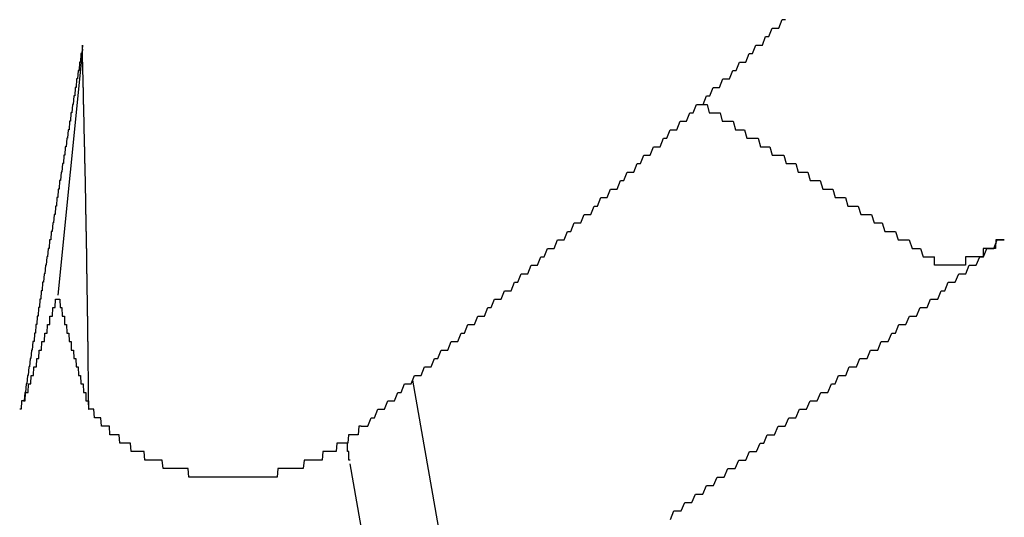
# Model space of a CAD drawing. Extents: x 1107 to 4046, y 937 to 3355.
# Tile 602 of 656: x 2190.579 to 2191.741, y 2702.476 to 2703.063. Entities that reach past the tile are written whole.
import ezdxf

# ---------------------------------------------------------------- set-up
doc = ezdxf.new("R2010")
doc.units = 0
doc.layers.add('KF_VIDA_L___C_REAR', color=7, linetype='CONTINUOUS')

# ---------------------------------------------------------------- blocks, each defined once
blk = doc.blocks.new('KF_VIDA_L___C_REAR')
at = {"layer": 'KF_VIDA_L___C_REAR'}
for p, q in [((3.673909, 1013.81502), (3.644899, 1013.524807)), ((4.144258, 1012.968731), (4.063614, 1013.424291)), ((4.115197, 1012.616454), (3.989689, 1013.325455))]:
    blk.add_line(p, q, dxfattribs=at)
for points in [[(4.00278, 1013.37, 0), (4.00671, 1013.37, 0), (4.01065, 1013.37, 0), (4.01459, 1013.38, 0), (4.01852, 1013.38, 0), (4.02246, 1013.39, 0), (4.0264, 1013.39, 0), (4.03033, 1013.39, 0), (4.03427, 1013.4, 0), (4.0382, 1013.4, 0), (4.04214, 1013.4, 0), (4.04607, 1013.41, 0), (4.05001, 1013.41, 0), (4.05394, 1013.42, 0), (4.05787, 1013.42, 0), (4.06181, 1013.42, 0), (4.06574, 1013.43, 0), (4.06967, 1013.43, 0), (4.07361, 1013.43, 0), (4.07754, 1013.44, 0), (4.08147, 1013.44, 0), (4.0854, 1013.44, 0), (4.08933, 1013.45, 0), (4.09326, 1013.45, 0), (4.0972, 1013.46, 0), (4.10113, 1013.46, 0), (4.10506, 1013.46, 0), (4.10899, 1013.47, 0), (4.11291, 1013.47, 0), (4.11684, 1013.47, 0), (4.12077, 1013.48, 0), (4.1247, 1013.48, 0), (4.12863, 1013.49, 0), (4.13255, 1013.49, 0), (4.13648, 1013.49, 0), (4.14041, 1013.5, 0), (4.14433, 1013.5, 0), (4.14826, 1013.5, 0), (4.15219, 1013.51, 0), (4.15611, 1013.51, 0), (4.16004, 1013.52, 0), (4.16396, 1013.52, 0), (4.16788, 1013.52, 0), (4.17181, 1013.53, 0), (4.17573, 1013.53, 0), (4.17965, 1013.53, 0), (4.18357, 1013.54, 0), (4.1875, 1013.54, 0), (4.19142, 1013.55, 0), (4.19534, 1013.55, 0), (4.19926, 1013.55, 0), (4.20318, 1013.56, 0), (4.2071, 1013.56, 0), (4.21101, 1013.56, 0), (4.21493, 1013.57, 0), (4.21885, 1013.57, 0), (4.22277, 1013.58, 0), (4.22668, 1013.58, 0), (4.2306, 1013.58, 0), (4.23452, 1013.59, 0), (4.23843, 1013.59, 0), (4.24235, 1013.59, 0), (4.24626, 1013.6, 0), (4.25017, 1013.6, 0), (4.25409, 1013.61, 0), (4.258, 1013.61, 0), (4.26191, 1013.61, 0), (4.26582, 1013.62, 0), (4.26973, 1013.62, 0), (4.27364, 1013.62, 0), (4.27755, 1013.63, 0), (4.28146, 1013.63, 0), (4.28537, 1013.64, 0), (4.28928, 1013.64, 0), (4.29319, 1013.64, 0), (4.29709, 1013.65, 0), (4.301, 1013.65, 0), (4.30491, 1013.65, 0), (4.30881, 1013.66, 0), (4.31272, 1013.66, 0), (4.31662, 1013.67, 0), (4.32052, 1013.67, 0), (4.32443, 1013.67, 0), (4.32833, 1013.68, 0), (4.33223, 1013.68, 0), (4.33613, 1013.69, 0), (4.34003, 1013.69, 0), (4.34393, 1013.69, 0), (4.34783, 1013.7, 0), (4.35173, 1013.7, 0), (4.35563, 1013.7, 0), (4.35952, 1013.71, 0), (4.36342, 1013.71, 0), (4.36731, 1013.72, 0), (4.37121, 1013.72, 0), (4.3751, 1013.72, 0), (4.379, 1013.73, 0), (4.38289, 1013.73, 0), (4.38678, 1013.73, 0), (4.39067, 1013.74, 0), (4.39457, 1013.74, 0), (4.39846, 1013.75, 0), (4.40234, 1013.75, 0), (4.40623, 1013.75, 0), (4.41012, 1013.76, 0), (4.41401, 1013.76, 0), (4.41789, 1013.77, 0), (4.42178, 1013.77, 0), (4.42567, 1013.77, 0), (4.42955, 1013.78, 0), (4.43343, 1013.78, 0), (4.43732, 1013.78, 0), (4.4412, 1013.79, 0), (4.44508, 1013.79, 0), (4.44896, 1013.8, 0), (4.45284, 1013.8, 0), (4.45672, 1013.8, 0), (4.4606, 1013.81, 0), (4.46447, 1013.81, 0), (4.46835, 1013.82, 0), (4.47223, 1013.82, 0), (4.4761, 1013.82, 0), (4.47998, 1013.83, 0), (4.48385, 1013.83, 0), (4.48772, 1013.84, 0), (4.49159, 1013.84, 0), (4.49546, 1013.84, 0), (4.49933, 1013.85, 0), (4.5032, 1013.85, 0)], [(3.67391, 1013.82, 0), (3.67334, 1013.81, 0), (3.67278, 1013.81, 0), (3.67221, 1013.81, 0), (3.67165, 1013.8, 0), (3.67108, 1013.8, 0), (3.67052, 1013.8, 0), (3.66995, 1013.79, 0), (3.66939, 1013.79, 0), (3.66882, 1013.79, 0), (3.66826, 1013.78, 0), (3.6677, 1013.78, 0), (3.66714, 1013.78, 0), (3.66657, 1013.77, 0), (3.66601, 1013.77, 0), (3.66545, 1013.77, 0), (3.66489, 1013.76, 0), (3.66433, 1013.76, 0), (3.66377, 1013.76, 0), (3.66321, 1013.75, 0), (3.66265, 1013.75, 0), (3.66209, 1013.75, 0), (3.66153, 1013.74, 0), (3.66097, 1013.74, 0), (3.66041, 1013.74, 0), (3.65985, 1013.73, 0), (3.6593, 1013.73, 0), (3.65874, 1013.73, 0), (3.65818, 1013.72, 0), (3.65763, 1013.72, 0), (3.65707, 1013.72, 0), (3.65652, 1013.71, 0), (3.65596, 1013.71, 0), (3.6554, 1013.71, 0), (3.65485, 1013.7, 0), (3.6543, 1013.7, 0), (3.65374, 1013.7, 0), (3.65319, 1013.69, 0), (3.65264, 1013.69, 0), (3.65208, 1013.69, 0), (3.65153, 1013.68, 0), (3.65098, 1013.68, 0), (3.65043, 1013.68, 0), (3.64988, 1013.67, 0), (3.64932, 1013.67, 0), (3.64877, 1013.67, 0), (3.64822, 1013.66, 0), (3.64767, 1013.66, 0), (3.64712, 1013.66, 0), (3.64658, 1013.65, 0), (3.64603, 1013.65, 0), (3.64548, 1013.65, 0), (3.64493, 1013.64, 0), (3.64438, 1013.64, 0), (3.64384, 1013.64, 0), (3.64329, 1013.63, 0), (3.64274, 1013.63, 0), (3.6422, 1013.63, 0), (3.64165, 1013.62, 0), (3.6411, 1013.62, 0), (3.64056, 1013.62, 0), (3.64001, 1013.61, 0), (3.63947, 1013.61, 0), (3.63893, 1013.61, 0), (3.63838, 1013.6, 0), (3.63784, 1013.6, 0), (3.6373, 1013.6, 0), (3.63675, 1013.59, 0), (3.63621, 1013.59, 0), (3.63567, 1013.59, 0), (3.63513, 1013.59, 0), (3.63459, 1013.58, 0), (3.63405, 1013.58, 0), (3.63351, 1013.58, 0), (3.63297, 1013.57, 0), (3.63243, 1013.57, 0), (3.63189, 1013.57, 0), (3.63135, 1013.56, 0), (3.63081, 1013.56, 0), (3.63027, 1013.56, 0), (3.62974, 1013.55, 0), (3.6292, 1013.55, 0), (3.62866, 1013.55, 0), (3.62813, 1013.54, 0), (3.62759, 1013.54, 0), (3.62705, 1013.54, 0), (3.62652, 1013.53, 0), (3.62598, 1013.53, 0), (3.62545, 1013.53, 0), (3.62492, 1013.52, 0), (3.62438, 1013.52, 0), (3.62385, 1013.52, 0), (3.62332, 1013.51, 0), (3.62278, 1013.51, 0), (3.62225, 1013.51, 0), (3.62172, 1013.5, 0), (3.62119, 1013.5, 0), (3.62066, 1013.5, 0), (3.62013, 1013.49, 0), (3.61959, 1013.49, 0), (3.61906, 1013.49, 0), (3.61854, 1013.48, 0), (3.61801, 1013.48, 0), (3.61748, 1013.48, 0), (3.61695, 1013.47, 0), (3.61642, 1013.47, 0), (3.61589, 1013.47, 0), (3.61537, 1013.47, 0), (3.61484, 1013.46, 0), (3.61431, 1013.46, 0), (3.61379, 1013.46, 0), (3.61326, 1013.45, 0), (3.61274, 1013.45, 0), (3.61221, 1013.45, 0), (3.61169, 1013.44, 0), (3.61116, 1013.44, 0), (3.61064, 1013.44, 0), (3.61011, 1013.43, 0), (3.60959, 1013.43, 0), (3.60907, 1013.43, 0), (3.60855, 1013.42, 0), (3.60802, 1013.42, 0), (3.6075, 1013.42, 0), (3.60698, 1013.41, 0), (3.60646, 1013.41, 0), (3.60594, 1013.41, 0), (3.60542, 1013.4, 0), (3.6049, 1013.4, 0), (3.60438, 1013.4, 0)], [(3.68139, 1013.39, 0), (3.68136, 1013.4, 0), (3.68133, 1013.4, 0), (3.68129, 1013.4, 0), (3.68126, 1013.41, 0), (3.68123, 1013.41, 0), (3.6812, 1013.41, 0), (3.68116, 1013.42, 0), (3.68113, 1013.42, 0), (3.6811, 1013.42, 0), (3.68106, 1013.43, 0), (3.68103, 1013.43, 0), (3.68099, 1013.43, 0), (3.68095, 1013.44, 0), (3.68092, 1013.44, 0), (3.68088, 1013.44, 0), (3.68084, 1013.44, 0), (3.68081, 1013.45, 0), (3.68077, 1013.45, 0), (3.68073, 1013.45, 0), (3.68069, 1013.46, 0), (3.68065, 1013.46, 0), (3.68061, 1013.46, 0), (3.68057, 1013.47, 0), (3.68053, 1013.47, 0), (3.68049, 1013.47, 0), (3.68045, 1013.48, 0), (3.6804, 1013.48, 0), (3.68036, 1013.48, 0), (3.68032, 1013.49, 0), (3.68028, 1013.49, 0), (3.68023, 1013.49, 0), (3.68019, 1013.5, 0), (3.68014, 1013.5, 0), (3.6801, 1013.5, 0), (3.68005, 1013.51, 0), (3.68001, 1013.51, 0), (3.67996, 1013.51, 0), (3.67991, 1013.52, 0), (3.67986, 1013.52, 0), (3.67982, 1013.52, 0), (3.67977, 1013.53, 0), (3.67972, 1013.53, 0), (3.67967, 1013.53, 0), (3.67962, 1013.54, 0), (3.67957, 1013.54, 0), (3.67952, 1013.54, 0), (3.67947, 1013.55, 0), (3.67942, 1013.55, 0), (3.67937, 1013.55, 0), (3.67932, 1013.56, 0), (3.67926, 1013.56, 0), (3.67921, 1013.56, 0), (3.67916, 1013.57, 0), (3.6791, 1013.57, 0), (3.67905, 1013.57, 0), (3.67899, 1013.58, 0), (3.67894, 1013.58, 0), (3.67888, 1013.58, 0), (3.67883, 1013.59, 0), (3.67877, 1013.59, 0), (3.67871, 1013.59, 0), (3.67866, 1013.6, 0), (3.6786, 1013.6, 0), (3.67854, 1013.6, 0), (3.67848, 1013.61, 0), (3.67842, 1013.61, 0), (3.67836, 1013.61, 0), (3.6783, 1013.62, 0), (3.67824, 1013.62, 0), (3.67818, 1013.62, 0), (3.67812, 1013.63, 0), (3.67806, 1013.63, 0), (3.678, 1013.63, 0), (3.67793, 1013.64, 0), (3.67787, 1013.64, 0), (3.67781, 1013.64, 0), (3.67774, 1013.65, 0), (3.67768, 1013.65, 0), (3.67761, 1013.65, 0), (3.67755, 1013.66, 0), (3.67748, 1013.66, 0), (3.67742, 1013.66, 0), (3.67735, 1013.67, 0), (3.67728, 1013.67, 0), (3.67722, 1013.67, 0), (3.67715, 1013.68, 0), (3.67708, 1013.68, 0), (3.67701, 1013.68, 0), (3.67694, 1013.68, 0), (3.67687, 1013.69, 0), (3.6768, 1013.69, 0), (3.67673, 1013.69, 0), (3.67666, 1013.7, 0), (3.67659, 1013.7, 0), (3.67652, 1013.7, 0), (3.67645, 1013.71, 0), (3.67637, 1013.71, 0), (3.6763, 1013.71, 0), (3.67623, 1013.72, 0), (3.67615, 1013.72, 0), (3.67608, 1013.72, 0), (3.676, 1013.73, 0), (3.67593, 1013.73, 0), (3.67585, 1013.73, 0), (3.67578, 1013.74, 0), (3.6757, 1013.74, 0), (3.67562, 1013.74, 0), (3.67555, 1013.75, 0), (3.67547, 1013.75, 0), (3.67539, 1013.75, 0), (3.67531, 1013.76, 0), (3.67523, 1013.76, 0), (3.67515, 1013.76, 0), (3.67507, 1013.77, 0), (3.67499, 1013.77, 0), (3.67491, 1013.77, 0), (3.67483, 1013.78, 0), (3.67475, 1013.78, 0), (3.67467, 1013.78, 0), (3.67458, 1013.79, 0), (3.6745, 1013.79, 0), (3.67442, 1013.79, 0), (3.67433, 1013.8, 0), (3.67425, 1013.8, 0), (3.67417, 1013.8, 0), (3.67408, 1013.81, 0), (3.67399, 1013.81, 0), (3.67391, 1013.82, 0)], [(4.40324, 1013.75, 0), (4.40576, 1013.75, 0), (4.40828, 1013.75, 0), (4.41081, 1013.75, 0), (4.41335, 1013.74, 0), (4.41589, 1013.74, 0), (4.41844, 1013.74, 0), (4.421, 1013.74, 0), (4.42357, 1013.74, 0), (4.42615, 1013.74, 0), (4.42873, 1013.73, 0), (4.43132, 1013.73, 0), (4.43391, 1013.73, 0), (4.43652, 1013.73, 0), (4.43913, 1013.73, 0), (4.44175, 1013.73, 0), (4.44438, 1013.72, 0), (4.44701, 1013.72, 0), (4.44965, 1013.72, 0), (4.4523, 1013.72, 0), (4.45496, 1013.72, 0), (4.45763, 1013.71, 0), (4.4603, 1013.71, 0), (4.46298, 1013.71, 0), (4.46567, 1013.71, 0), (4.46837, 1013.71, 0), (4.47107, 1013.71, 0), (4.47379, 1013.7, 0), (4.47651, 1013.7, 0), (4.47924, 1013.7, 0), (4.48197, 1013.7, 0), (4.48472, 1013.7, 0), (4.48747, 1013.69, 0), (4.49024, 1013.69, 0), (4.49301, 1013.69, 0), (4.49578, 1013.69, 0), (4.49857, 1013.69, 0), (4.50137, 1013.69, 0), (4.50417, 1013.68, 0), (4.50698, 1013.68, 0), (4.5098, 1013.68, 0), (4.51263, 1013.68, 0), (4.51547, 1013.68, 0), (4.51831, 1013.67, 0), (4.52117, 1013.67, 0), (4.52403, 1013.67, 0), (4.5269, 1013.67, 0), (4.52978, 1013.67, 0), (4.53267, 1013.66, 0), (4.53557, 1013.66, 0), (4.53848, 1013.66, 0), (4.54139, 1013.66, 0), (4.54432, 1013.66, 0), (4.54725, 1013.65, 0), (4.5502, 1013.65, 0), (4.55315, 1013.65, 0), (4.55611, 1013.65, 0), (4.55908, 1013.65, 0), (4.56206, 1013.64, 0), (4.56505, 1013.64, 0), (4.56805, 1013.64, 0), (4.57105, 1013.64, 0), (4.57407, 1013.64, 0), (4.5771, 1013.63, 0), (4.58013, 1013.63, 0), (4.58318, 1013.63, 0), (4.58623, 1013.63, 0), (4.5893, 1013.63, 0), (4.59237, 1013.62, 0), (4.59546, 1013.62, 0), (4.59855, 1013.62, 0), (4.60165, 1013.62, 0), (4.60477, 1013.62, 0), (4.60789, 1013.61, 0), (4.61102, 1013.61, 0), (4.61417, 1013.61, 0), (4.61732, 1013.61, 0), (4.62048, 1013.6, 0), (4.62365, 1013.6, 0), (4.62684, 1013.6, 0), (4.63003, 1013.6, 0), (4.63324, 1013.6, 0), (4.63645, 1013.59, 0), (4.63967, 1013.59, 0), (4.64291, 1013.59, 0), (4.64615, 1013.59, 0), (4.64941, 1013.59, 0), (4.65268, 1013.58, 0), (4.65595, 1013.58, 0), (4.65924, 1013.58, 0), (4.66254, 1013.58, 0), (4.66585, 1013.57, 0), (4.66917, 1013.57, 0), (4.6725, 1013.57, 0), (4.67584, 1013.57, 0), (4.6792, 1013.57, 0)], [(4.36753, 1013.26, 0), (4.37179, 1013.27, 0), (4.37604, 1013.27, 0), (4.38029, 1013.27, 0), (4.38454, 1013.28, 0), (4.38879, 1013.28, 0), (4.39303, 1013.28, 0), (4.39728, 1013.29, 0), (4.40152, 1013.29, 0), (4.40577, 1013.29, 0), (4.41001, 1013.3, 0), (4.41425, 1013.3, 0), (4.41849, 1013.3, 0), (4.42273, 1013.31, 0), (4.42697, 1013.31, 0), (4.4312, 1013.31, 0), (4.43544, 1013.32, 0), (4.43967, 1013.32, 0), (4.44391, 1013.32, 0), (4.44814, 1013.33, 0), (4.45237, 1013.33, 0), (4.4566, 1013.33, 0), (4.46082, 1013.34, 0), (4.46505, 1013.34, 0), (4.46927, 1013.34, 0), (4.4735, 1013.35, 0), (4.47772, 1013.35, 0), (4.48194, 1013.36, 0), (4.48616, 1013.36, 0), (4.49038, 1013.36, 0), (4.4946, 1013.37, 0), (4.49881, 1013.37, 0), (4.50303, 1013.37, 0), (4.50724, 1013.38, 0), (4.51145, 1013.38, 0), (4.51566, 1013.38, 0), (4.51987, 1013.39, 0), (4.52408, 1013.39, 0), (4.52828, 1013.39, 0), (4.53249, 1013.4, 0), (4.53669, 1013.4, 0), (4.5409, 1013.4, 0), (4.5451, 1013.41, 0), (4.5493, 1013.41, 0), (4.55349, 1013.41, 0), (4.55769, 1013.42, 0), (4.56189, 1013.42, 0), (4.56608, 1013.43, 0), (4.57027, 1013.43, 0), (4.57447, 1013.43, 0), (4.57865, 1013.44, 0), (4.58284, 1013.44, 0), (4.58703, 1013.44, 0), (4.59122, 1013.45, 0), (4.5954, 1013.45, 0), (4.59958, 1013.45, 0), (4.60376, 1013.46, 0), (4.60794, 1013.46, 0), (4.61212, 1013.46, 0), (4.6163, 1013.47, 0), (4.62047, 1013.47, 0), (4.62465, 1013.47, 0), (4.62882, 1013.48, 0), (4.63299, 1013.48, 0), (4.63716, 1013.49, 0), (4.64133, 1013.49, 0), (4.6455, 1013.49, 0), (4.64966, 1013.5, 0), (4.65382, 1013.5, 0), (4.65799, 1013.5, 0), (4.66215, 1013.51, 0), (4.66631, 1013.51, 0), (4.67046, 1013.51, 0), (4.67462, 1013.52, 0), (4.67877, 1013.52, 0), (4.68293, 1013.52, 0), (4.68708, 1013.53, 0), (4.69123, 1013.53, 0), (4.69538, 1013.54, 0), (4.69952, 1013.54, 0), (4.70367, 1013.54, 0), (4.70781, 1013.55, 0), (4.71195, 1013.55, 0), (4.71609, 1013.55, 0), (4.72023, 1013.56, 0), (4.72437, 1013.56, 0), (4.7285, 1013.56, 0), (4.73264, 1013.57, 0), (4.73677, 1013.57, 0), (4.7409, 1013.58, 0), (4.74503, 1013.58, 0), (4.74916, 1013.58, 0), (4.75328, 1013.59, 0), (4.75741, 1013.59, 0), (4.76153, 1013.59, 0)], [(4.76153, 1013.59, 0), (4.76125, 1013.59, 0), (4.76096, 1013.59, 0), (4.76068, 1013.59, 0), (4.76039, 1013.59, 0), (4.7601, 1013.59, 0), (4.75981, 1013.59, 0), (4.75953, 1013.59, 0), (4.75924, 1013.59, 0), (4.75895, 1013.59, 0), (4.75866, 1013.59, 0), (4.75836, 1013.59, 0), (4.75807, 1013.59, 0), (4.75778, 1013.59, 0), (4.75749, 1013.59, 0), (4.75719, 1013.59, 0), (4.7569, 1013.59, 0), (4.7566, 1013.59, 0), (4.75631, 1013.59, 0), (4.75601, 1013.59, 0), (4.75572, 1013.59, 0), (4.75542, 1013.59, 0), (4.75513, 1013.59, 0), (4.75483, 1013.59, 0), (4.75453, 1013.59, 0), (4.75423, 1013.59, 0), (4.75394, 1013.59, 0), (4.75364, 1013.59, 0), (4.75334, 1013.59, 0), (4.75305, 1013.59, 0), (4.75275, 1013.59, 0), (4.75245, 1013.59, 0), (4.75215, 1013.59, 0), (4.75186, 1013.59, 0), (4.75156, 1013.59, 0), (4.75126, 1013.58, 0), (4.75096, 1013.58, 0), (4.75067, 1013.58, 0), (4.75037, 1013.58, 0), (4.75007, 1013.58, 0), (4.74978, 1013.58, 0), (4.74948, 1013.58, 0), (4.74919, 1013.58, 0), (4.74889, 1013.58, 0), (4.7486, 1013.58, 0), (4.7483, 1013.58, 0), (4.74801, 1013.58, 0), (4.74771, 1013.58, 0), (4.74742, 1013.58, 0), (4.74713, 1013.58, 0), (4.74684, 1013.58, 0), (4.74655, 1013.58, 0), (4.74626, 1013.58, 0), (4.74597, 1013.58, 0), (4.74568, 1013.58, 0), (4.74539, 1013.58, 0), (4.7451, 1013.58, 0), (4.74481, 1013.58, 0), (4.74453, 1013.58, 0), (4.74424, 1013.58, 0), (4.74396, 1013.58, 0), (4.74367, 1013.58, 0), (4.74339, 1013.58, 0), (4.74311, 1013.58, 0), (4.74283, 1013.58, 0), (4.74255, 1013.58, 0), (4.74227, 1013.58, 0), (4.74199, 1013.58, 0), (4.7417, 1013.58, 0), (4.74142, 1013.58, 0), (4.74113, 1013.58, 0), (4.74085, 1013.58, 0), (4.74056, 1013.58, 0), (4.74027, 1013.58, 0), (4.73998, 1013.58, 0), (4.73969, 1013.58, 0), (4.7394, 1013.58, 0), (4.73911, 1013.58, 0), (4.73881, 1013.58, 0), (4.73852, 1013.58, 0), (4.73823, 1013.58, 0), (4.73793, 1013.58, 0), (4.73763, 1013.58, 0), (4.73734, 1013.58, 0), (4.73704, 1013.58, 0), (4.73674, 1013.58, 0), (4.73645, 1013.57, 0), (4.73615, 1013.57, 0), (4.73585, 1013.57, 0), (4.73555, 1013.57, 0), (4.73525, 1013.57, 0), (4.73495, 1013.57, 0), (4.73464, 1013.57, 0), (4.73434, 1013.57, 0), (4.73404, 1013.57, 0), (4.73374, 1013.57, 0), (4.73344, 1013.57, 0), (4.73313, 1013.57, 0), (4.73283, 1013.57, 0), (4.73253, 1013.57, 0), (4.73223, 1013.57, 0), (4.73192, 1013.57, 0), (4.73162, 1013.57, 0), (4.73132, 1013.57, 0), (4.73101, 1013.57, 0), (4.73071, 1013.57, 0), (4.7304, 1013.57, 0), (4.7301, 1013.57, 0), (4.7298, 1013.57, 0), (4.72949, 1013.57, 0), (4.72919, 1013.57, 0), (4.72889, 1013.57, 0), (4.72859, 1013.57, 0), (4.72828, 1013.57, 0), (4.72798, 1013.57, 0), (4.72768, 1013.57, 0), (4.72738, 1013.57, 0), (4.72708, 1013.57, 0), (4.72678, 1013.57, 0), (4.72647, 1013.57, 0), (4.72617, 1013.57, 0), (4.72588, 1013.57, 0), (4.72558, 1013.57, 0), (4.72528, 1013.57, 0), (4.72498, 1013.57, 0), (4.72468, 1013.57, 0), (4.72439, 1013.57, 0), (4.72409, 1013.57, 0), (4.72379, 1013.57, 0), (4.7235, 1013.57, 0), (4.7232, 1013.57, 0), (4.72291, 1013.57, 0), (4.72262, 1013.57, 0), (4.72233, 1013.57, 0), (4.72204, 1013.57, 0), (4.72175, 1013.57, 0), (4.72146, 1013.57, 0), (4.72117, 1013.57, 0), (4.72088, 1013.57, 0), (4.7206, 1013.57, 0), (4.72031, 1013.57, 0), (4.72003, 1013.57, 0), (4.71974, 1013.57, 0), (4.71946, 1013.57, 0), (4.71918, 1013.57, 0), (4.7189, 1013.57, 0), (4.71862, 1013.57, 0), (4.71835, 1013.57, 0), (4.71807, 1013.57, 0), (4.7178, 1013.57, 0), (4.71752, 1013.57, 0), (4.71725, 1013.57, 0), (4.71698, 1013.57, 0), (4.71671, 1013.57, 0), (4.71645, 1013.57, 0), (4.71618, 1013.57, 0), (4.71591, 1013.57, 0), (4.71565, 1013.56, 0), (4.71538, 1013.56, 0), (4.71511, 1013.56, 0), (4.71485, 1013.56, 0), (4.71458, 1013.56, 0), (4.71431, 1013.56, 0), (4.71404, 1013.56, 0), (4.71377, 1013.56, 0), (4.7135, 1013.56, 0), (4.71323, 1013.56, 0), (4.71296, 1013.56, 0), (4.71269, 1013.56, 0), (4.71242, 1013.56, 0), (4.71215, 1013.56, 0), (4.71188, 1013.56, 0), (4.7116, 1013.56, 0), (4.71133, 1013.56, 0), (4.71106, 1013.56, 0), (4.71079, 1013.56, 0), (4.71052, 1013.56, 0), (4.71025, 1013.56, 0), (4.70998, 1013.56, 0), (4.7097, 1013.56, 0), (4.70943, 1013.56, 0), (4.70916, 1013.56, 0), (4.70889, 1013.56, 0), (4.70862, 1013.56, 0), (4.70835, 1013.56, 0), (4.70808, 1013.56, 0), (4.70781, 1013.56, 0), (4.70754, 1013.56, 0), (4.70727, 1013.56, 0), (4.707, 1013.56, 0), (4.70673, 1013.56, 0), (4.70646, 1013.56, 0), (4.70619, 1013.56, 0), (4.70592, 1013.56, 0), (4.70565, 1013.56, 0), (4.70538, 1013.56, 0), (4.70512, 1013.56, 0), (4.70485, 1013.56, 0), (4.70458, 1013.56, 0), (4.70432, 1013.56, 0), (4.70405, 1013.56, 0), (4.70379, 1013.56, 0), (4.70353, 1013.56, 0), (4.70326, 1013.56, 0), (4.703, 1013.56, 0), (4.70274, 1013.56, 0), (4.70248, 1013.56, 0), (4.70222, 1013.56, 0), (4.70196, 1013.56, 0), (4.7017, 1013.56, 0), (4.70144, 1013.56, 0), (4.70119, 1013.56, 0), (4.70093, 1013.56, 0), (4.70068, 1013.56, 0), (4.70042, 1013.56, 0), (4.70017, 1013.56, 0), (4.69992, 1013.56, 0), (4.69967, 1013.56, 0), (4.69942, 1013.56, 0), (4.69917, 1013.56, 0), (4.69892, 1013.56, 0), (4.69867, 1013.56, 0), (4.69843, 1013.56, 0), (4.69818, 1013.56, 0), (4.69794, 1013.56, 0), (4.6977, 1013.56, 0), (4.69746, 1013.56, 0), (4.69722, 1013.56, 0), (4.69698, 1013.56, 0), (4.69675, 1013.56, 0), (4.69651, 1013.56, 0), (4.69628, 1013.56, 0), (4.69604, 1013.56, 0), (4.69581, 1013.56, 0), (4.69558, 1013.56, 0), (4.69536, 1013.56, 0), (4.69513, 1013.56, 0), (4.6949, 1013.56, 0), (4.69468, 1013.56, 0), (4.69446, 1013.56, 0), (4.69424, 1013.56, 0), (4.69402, 1013.56, 0), (4.6938, 1013.56, 0), (4.69359, 1013.56, 0), (4.69338, 1013.56, 0), (4.69316, 1013.56, 0), (4.69295, 1013.56, 0), (4.69274, 1013.56, 0), (4.69253, 1013.56, 0), (4.69232, 1013.56, 0), (4.69211, 1013.56, 0), (4.6919, 1013.56, 0), (4.69169, 1013.56, 0), (4.69149, 1013.56, 0), (4.69128, 1013.56, 0), (4.69107, 1013.56, 0), (4.69086, 1013.56, 0), (4.69065, 1013.56, 0), (4.69044, 1013.56, 0), (4.69024, 1013.56, 0), (4.69003, 1013.56, 0), (4.68982, 1013.56, 0), (4.68961, 1013.56, 0), (4.68941, 1013.56, 0), (4.6892, 1013.56, 0), (4.689, 1013.56, 0), (4.68879, 1013.56, 0), (4.68859, 1013.56, 0), (4.68838, 1013.56, 0), (4.68818, 1013.56, 0), (4.68798, 1013.56, 0), (4.68778, 1013.56, 0), (4.68758, 1013.56, 0), (4.68737, 1013.56, 0), (4.68717, 1013.56, 0), (4.68698, 1013.56, 0), (4.68678, 1013.56, 0), (4.68658, 1013.56, 0), (4.68638, 1013.56, 0), (4.68618, 1013.56, 0), (4.68599, 1013.56, 0), (4.68579, 1013.56, 0), (4.6856, 1013.56, 0), (4.68541, 1013.56, 0), (4.68521, 1013.56, 0), (4.68502, 1013.56, 0), (4.68483, 1013.56, 0), (4.68464, 1013.56, 0), (4.68445, 1013.56, 0), (4.68427, 1013.56, 0), (4.68408, 1013.56, 0), (4.68389, 1013.56, 0), (4.68371, 1013.56, 0), (4.68353, 1013.56, 0), (4.68334, 1013.56, 0), (4.68316, 1013.56, 0), (4.68298, 1013.56, 0), (4.6828, 1013.56, 0), (4.68262, 1013.56, 0), (4.68245, 1013.56, 0), (4.68227, 1013.56, 0), (4.6821, 1013.56, 0), (4.68193, 1013.56, 0), (4.68175, 1013.56, 0), (4.68158, 1013.56, 0), (4.68141, 1013.56, 0), (4.68125, 1013.56, 0), (4.68108, 1013.56, 0), (4.68091, 1013.56, 0), (4.68075, 1013.56, 0), (4.68059, 1013.56, 0), (4.68043, 1013.56, 0), (4.68027, 1013.56, 0), (4.68011, 1013.56, 0), (4.67995, 1013.56, 0), (4.6798, 1013.56, 0), (4.67965, 1013.56, 0), (4.6795, 1013.56, 0), (4.67935, 1013.56, 0), (4.6792, 1013.57, 0)], [(3.60438, 1013.4, 0), (3.60473, 1013.4, 0), (3.60509, 1013.4, 0), (3.60544, 1013.4, 0), (3.60579, 1013.4, 0), (3.60614, 1013.4, 0), (3.60649, 1013.4, 0), (3.60684, 1013.41, 0), (3.60719, 1013.41, 0), (3.60754, 1013.41, 0), (3.60788, 1013.41, 0), (3.60823, 1013.41, 0), (3.60858, 1013.41, 0), (3.60892, 1013.41, 0), (3.60927, 1013.41, 0), (3.60962, 1013.41, 0), (3.60996, 1013.41, 0), (3.61031, 1013.42, 0), (3.61065, 1013.42, 0), (3.61099, 1013.42, 0), (3.61134, 1013.42, 0), (3.61168, 1013.42, 0), (3.61202, 1013.42, 0), (3.61236, 1013.42, 0), (3.6127, 1013.42, 0), (3.61304, 1013.42, 0), (3.61338, 1013.43, 0), (3.61372, 1013.43, 0), (3.61406, 1013.43, 0), (3.6144, 1013.43, 0), (3.61474, 1013.43, 0), (3.61507, 1013.43, 0), (3.61541, 1013.43, 0), (3.61575, 1013.43, 0), (3.61608, 1013.43, 0), (3.61642, 1013.43, 0), (3.61675, 1013.44, 0), (3.61708, 1013.44, 0), (3.61742, 1013.44, 0), (3.61775, 1013.44, 0), (3.61808, 1013.44, 0), (3.61841, 1013.44, 0), (3.61874, 1013.44, 0), (3.61908, 1013.44, 0), (3.61941, 1013.44, 0), (3.61973, 1013.44, 0), (3.62006, 1013.45, 0), (3.62039, 1013.45, 0), (3.62072, 1013.45, 0), (3.62105, 1013.45, 0), (3.62137, 1013.45, 0), (3.6217, 1013.45, 0), (3.62202, 1013.45, 0), (3.62235, 1013.45, 0), (3.62267, 1013.45, 0), (3.623, 1013.46, 0), (3.62332, 1013.46, 0), (3.62364, 1013.46, 0), (3.62396, 1013.46, 0), (3.62428, 1013.46, 0), (3.62461, 1013.46, 0), (3.62493, 1013.46, 0), (3.62524, 1013.46, 0), (3.62556, 1013.46, 0), (3.62588, 1013.46, 0), (3.6262, 1013.47, 0), (3.62652, 1013.47, 0), (3.62683, 1013.47, 0), (3.62715, 1013.47, 0), (3.62746, 1013.47, 0), (3.62778, 1013.47, 0), (3.62809, 1013.47, 0), (3.6284, 1013.47, 0), (3.62872, 1013.47, 0), (3.62903, 1013.47, 0), (3.62934, 1013.47, 0), (3.62965, 1013.48, 0), (3.62996, 1013.48, 0), (3.63027, 1013.48, 0), (3.63058, 1013.48, 0), (3.63089, 1013.48, 0), (3.6312, 1013.48, 0), (3.6315, 1013.48, 0), (3.63181, 1013.48, 0), (3.63212, 1013.48, 0), (3.63242, 1013.48, 0), (3.63272, 1013.49, 0), (3.63303, 1013.49, 0), (3.63333, 1013.49, 0), (3.63363, 1013.49, 0), (3.63394, 1013.49, 0), (3.63424, 1013.49, 0), (3.63454, 1013.49, 0), (3.63484, 1013.49, 0), (3.63514, 1013.49, 0), (3.63543, 1013.49, 0), (3.63573, 1013.5, 0), (3.63603, 1013.5, 0), (3.63633, 1013.5, 0), (3.63662, 1013.5, 0), (3.63692, 1013.5, 0), (3.63721, 1013.5, 0), (3.6375, 1013.5, 0), (3.6378, 1013.5, 0), (3.63809, 1013.5, 0), (3.63838, 1013.5, 0), (3.63867, 1013.5, 0), (3.63896, 1013.51, 0), (3.63925, 1013.51, 0), (3.63954, 1013.51, 0), (3.63983, 1013.51, 0), (3.64012, 1013.51, 0), (3.6404, 1013.51, 0), (3.64069, 1013.51, 0), (3.64098, 1013.51, 0), (3.64126, 1013.51, 0), (3.64155, 1013.51, 0), (3.64183, 1013.51, 0), (3.64211, 1013.52, 0), (3.64239, 1013.52, 0), (3.64267, 1013.52, 0), (3.64296, 1013.52, 0), (3.64324, 1013.52, 0), (3.64351, 1013.52, 0), (3.64379, 1013.52, 0), (3.64407, 1013.52, 0), (3.64435, 1013.52, 0), (3.64462, 1013.52, 0), (3.6449, 1013.52, 0)], [(3.6449, 1013.52, 0), (3.64514, 1013.52, 0), (3.64538, 1013.52, 0), (3.64562, 1013.52, 0), (3.64586, 1013.52, 0), (3.6461, 1013.52, 0), (3.64634, 1013.52, 0), (3.64659, 1013.52, 0), (3.64683, 1013.52, 0), (3.64707, 1013.52, 0), (3.64732, 1013.52, 0), (3.64757, 1013.51, 0), (3.64781, 1013.51, 0), (3.64806, 1013.51, 0), (3.64831, 1013.51, 0), (3.64856, 1013.51, 0), (3.64881, 1013.51, 0), (3.64906, 1013.51, 0), (3.64931, 1013.51, 0), (3.64957, 1013.51, 0), (3.64982, 1013.51, 0), (3.65007, 1013.5, 0), (3.65033, 1013.5, 0), (3.65058, 1013.5, 0), (3.65084, 1013.5, 0), (3.6511, 1013.5, 0), (3.65136, 1013.5, 0), (3.65161, 1013.5, 0), (3.65187, 1013.5, 0), (3.65213, 1013.5, 0), (3.6524, 1013.5, 0), (3.65266, 1013.5, 0), (3.65292, 1013.49, 0), (3.65318, 1013.49, 0), (3.65345, 1013.49, 0), (3.65371, 1013.49, 0), (3.65398, 1013.49, 0), (3.65424, 1013.49, 0), (3.65451, 1013.49, 0), (3.65478, 1013.49, 0), (3.65505, 1013.49, 0), (3.65532, 1013.49, 0), (3.65559, 1013.48, 0), (3.65586, 1013.48, 0), (3.65613, 1013.48, 0), (3.6564, 1013.48, 0), (3.65668, 1013.48, 0), (3.65695, 1013.48, 0), (3.65722, 1013.48, 0), (3.6575, 1013.48, 0), (3.65777, 1013.48, 0), (3.65805, 1013.48, 0), (3.65833, 1013.47, 0), (3.65861, 1013.47, 0), (3.65889, 1013.47, 0), (3.65917, 1013.47, 0), (3.65945, 1013.47, 0), (3.65973, 1013.47, 0), (3.66001, 1013.47, 0), (3.66029, 1013.47, 0), (3.66057, 1013.47, 0), (3.66086, 1013.46, 0), (3.66114, 1013.46, 0), (3.66143, 1013.46, 0), (3.66171, 1013.46, 0), (3.662, 1013.46, 0), (3.66229, 1013.46, 0), (3.66258, 1013.46, 0), (3.66286, 1013.46, 0), (3.66315, 1013.46, 0), (3.66344, 1013.46, 0), (3.66373, 1013.45, 0), (3.66403, 1013.45, 0), (3.66432, 1013.45, 0), (3.66461, 1013.45, 0), (3.6649, 1013.45, 0), (3.6652, 1013.45, 0), (3.66549, 1013.45, 0), (3.66579, 1013.45, 0), (3.66609, 1013.45, 0), (3.66638, 1013.45, 0), (3.66668, 1013.44, 0), (3.66698, 1013.44, 0), (3.66728, 1013.44, 0), (3.66758, 1013.44, 0), (3.66788, 1013.44, 0), (3.66818, 1013.44, 0), (3.66848, 1013.44, 0), (3.66878, 1013.44, 0), (3.66908, 1013.44, 0), (3.66939, 1013.43, 0), (3.66969, 1013.43, 0), (3.67, 1013.43, 0), (3.6703, 1013.43, 0), (3.67061, 1013.43, 0), (3.67092, 1013.43, 0), (3.67122, 1013.43, 0), (3.67153, 1013.43, 0), (3.67184, 1013.43, 0), (3.67215, 1013.42, 0), (3.67246, 1013.42, 0), (3.67277, 1013.42, 0), (3.67308, 1013.42, 0), (3.67339, 1013.42, 0), (3.6737, 1013.42, 0), (3.67402, 1013.42, 0), (3.67433, 1013.42, 0), (3.67465, 1013.42, 0), (3.67496, 1013.42, 0), (3.67528, 1013.41, 0), (3.67559, 1013.41, 0), (3.67591, 1013.41, 0), (3.67623, 1013.41, 0), (3.67655, 1013.41, 0), (3.67686, 1013.41, 0), (3.67718, 1013.41, 0), (3.6775, 1013.41, 0), (3.67782, 1013.41, 0), (3.67814, 1013.4, 0), (3.67847, 1013.4, 0), (3.67879, 1013.4, 0), (3.67911, 1013.4, 0), (3.67944, 1013.4, 0), (3.67976, 1013.4, 0), (3.68008, 1013.4, 0), (3.68041, 1013.4, 0), (3.68074, 1013.4, 0), (3.68106, 1013.39, 0), (3.68139, 1013.39, 0)], [(3.60438, 1013.4, 0), (3.60384, 1013.4, 0), (3.60329, 1013.4, 0), (3.60274, 1013.4, 0), (3.60219, 1013.4, 0), (3.60163, 1013.39, 0), (3.60108, 1013.39, 0), (3.60052, 1013.39, 0), (3.59996, 1013.39, 0)], [(4.00278, 1013.37, 0), (4.00211, 1013.37, 0), (4.00144, 1013.37, 0), (4.00077, 1013.37, 0), (4.00009, 1013.37, 0), (3.99941, 1013.36, 0), (3.99873, 1013.36, 0), (3.99804, 1013.36, 0), (3.99734, 1013.36, 0), (3.99665, 1013.36, 0), (3.99595, 1013.36, 0), (3.99524, 1013.36, 0), (3.99454, 1013.36, 0), (3.99382, 1013.36, 0), (3.99311, 1013.36, 0), (3.99239, 1013.36, 0), (3.99167, 1013.36, 0), (3.99094, 1013.36, 0), (3.99021, 1013.36, 0), (3.98948, 1013.36, 0), (3.98874, 1013.36, 0), (3.988, 1013.36, 0), (3.98726, 1013.35, 0), (3.98651, 1013.35, 0), (3.98576, 1013.35, 0), (3.98501, 1013.35, 0), (3.98425, 1013.35, 0), (3.98349, 1013.35, 0), (3.98272, 1013.35, 0), (3.98196, 1013.35, 0), (3.98119, 1013.35, 0), (3.98041, 1013.35, 0), (3.97963, 1013.35, 0), (3.97885, 1013.35, 0), (3.97807, 1013.35, 0), (3.97728, 1013.35, 0), (3.97649, 1013.35, 0), (3.9757, 1013.35, 0), (3.9749, 1013.35, 0), (3.97411, 1013.35, 0), (3.9733, 1013.34, 0), (3.9725, 1013.34, 0), (3.97169, 1013.34, 0), (3.97088, 1013.34, 0), (3.97007, 1013.34, 0), (3.96925, 1013.34, 0), (3.96843, 1013.34, 0), (3.96761, 1013.34, 0), (3.96678, 1013.34, 0), (3.96595, 1013.34, 0), (3.96512, 1013.34, 0), (3.96429, 1013.34, 0), (3.96345, 1013.34, 0), (3.96261, 1013.34, 0), (3.96177, 1013.34, 0), (3.96093, 1013.34, 0), (3.96008, 1013.34, 0), (3.95923, 1013.34, 0), (3.95838, 1013.34, 0), (3.95753, 1013.34, 0), (3.95667, 1013.33, 0), (3.95581, 1013.33, 0), (3.95495, 1013.33, 0), (3.95408, 1013.33, 0), (3.95322, 1013.33, 0), (3.95235, 1013.33, 0), (3.95148, 1013.33, 0), (3.9506, 1013.33, 0), (3.94973, 1013.33, 0), (3.94885, 1013.33, 0), (3.94797, 1013.33, 0), (3.94709, 1013.33, 0), (3.9462, 1013.33, 0), (3.94531, 1013.33, 0), (3.94443, 1013.33, 0), (3.94353, 1013.33, 0), (3.94264, 1013.33, 0), (3.94175, 1013.33, 0), (3.94085, 1013.33, 0), (3.93995, 1013.33, 0), (3.93905, 1013.33, 0), (3.93814, 1013.33, 0), (3.93724, 1013.33, 0), (3.93633, 1013.33, 0), (3.93542, 1013.33, 0), (3.93451, 1013.32, 0), (3.9336, 1013.32, 0), (3.93269, 1013.32, 0), (3.93177, 1013.32, 0), (3.93085, 1013.32, 0), (3.92993, 1013.32, 0), (3.92901, 1013.32, 0), (3.92809, 1013.32, 0), (3.92716, 1013.32, 0), (3.92624, 1013.32, 0), (3.92531, 1013.32, 0), (3.92438, 1013.32, 0), (3.92345, 1013.32, 0), (3.92252, 1013.32, 0), (3.92159, 1013.32, 0), (3.92066, 1013.32, 0), (3.91972, 1013.32, 0), (3.91878, 1013.32, 0), (3.91785, 1013.32, 0), (3.91691, 1013.32, 0), (3.91597, 1013.32, 0), (3.91503, 1013.32, 0), (3.91409, 1013.32, 0), (3.91314, 1013.32, 0), (3.9122, 1013.32, 0), (3.91125, 1013.32, 0), (3.91031, 1013.32, 0), (3.90936, 1013.32, 0), (3.90842, 1013.32, 0), (3.90747, 1013.32, 0), (3.90652, 1013.32, 0), (3.90557, 1013.32, 0), (3.90462, 1013.32, 0), (3.90367, 1013.31, 0), (3.90272, 1013.31, 0), (3.90177, 1013.31, 0), (3.90082, 1013.31, 0), (3.89986, 1013.31, 0), (3.89891, 1013.31, 0), (3.89796, 1013.31, 0), (3.89701, 1013.31, 0), (3.89605, 1013.31, 0), (3.8951, 1013.31, 0), (3.89414, 1013.31, 0), (3.89319, 1013.31, 0), (3.89224, 1013.31, 0), (3.89128, 1013.31, 0), (3.89033, 1013.31, 0), (3.88937, 1013.31, 0), (3.88842, 1013.31, 0), (3.88746, 1013.31, 0), (3.88651, 1013.31, 0), (3.88555, 1013.31, 0), (3.8846, 1013.31, 0), (3.88365, 1013.31, 0), (3.88269, 1013.31, 0), (3.88174, 1013.31, 0), (3.88079, 1013.31, 0), (3.87984, 1013.31, 0), (3.87888, 1013.31, 0), (3.87793, 1013.31, 0), (3.87698, 1013.31, 0), (3.87603, 1013.31, 0), (3.87508, 1013.31, 0), (3.87413, 1013.31, 0), (3.87318, 1013.31, 0), (3.87223, 1013.31, 0), (3.87129, 1013.31, 0), (3.87034, 1013.31, 0), (3.86939, 1013.31, 0), (3.86845, 1013.31, 0), (3.86751, 1013.31, 0), (3.86656, 1013.31, 0), (3.86562, 1013.31, 0), (3.86468, 1013.31, 0), (3.86374, 1013.31, 0), (3.8628, 1013.31, 0), (3.86186, 1013.31, 0), (3.86093, 1013.31, 0), (3.85999, 1013.31, 0), (3.85906, 1013.31, 0), (3.85812, 1013.31, 0), (3.85719, 1013.31, 0), (3.85626, 1013.31, 0), (3.85533, 1013.31, 0), (3.8544, 1013.31, 0), (3.85348, 1013.31, 0), (3.85255, 1013.31, 0), (3.85162, 1013.31, 0), (3.85069, 1013.31, 0), (3.84976, 1013.31, 0), (3.84882, 1013.31, 0), (3.84789, 1013.31, 0), (3.84695, 1013.31, 0), (3.84602, 1013.31, 0), (3.84508, 1013.31, 0), (3.84414, 1013.31, 0), (3.8432, 1013.31, 0), (3.84226, 1013.31, 0), (3.84132, 1013.31, 0), (3.84037, 1013.31, 0), (3.83943, 1013.31, 0), (3.83849, 1013.31, 0), (3.83754, 1013.31, 0), (3.8366, 1013.31, 0), (3.83565, 1013.31, 0), (3.8347, 1013.31, 0), (3.83375, 1013.31, 0), (3.83281, 1013.31, 0), (3.83186, 1013.31, 0), (3.83091, 1013.31, 0), (3.82996, 1013.31, 0), (3.82901, 1013.31, 0), (3.82806, 1013.31, 0), (3.8271, 1013.31, 0), (3.82615, 1013.31, 0), (3.8252, 1013.31, 0), (3.82425, 1013.31, 0), (3.8233, 1013.31, 0), (3.82234, 1013.31, 0), (3.82139, 1013.31, 0), (3.82044, 1013.31, 0), (3.81949, 1013.31, 0), (3.81853, 1013.31, 0), (3.81758, 1013.31, 0), (3.81663, 1013.31, 0), (3.81568, 1013.31, 0), (3.81473, 1013.31, 0), (3.81377, 1013.31, 0), (3.81282, 1013.31, 0), (3.81187, 1013.31, 0), (3.81092, 1013.31, 0), (3.80997, 1013.31, 0), (3.80902, 1013.31, 0), (3.80807, 1013.31, 0), (3.80712, 1013.31, 0), (3.80617, 1013.31, 0), (3.80522, 1013.31, 0), (3.80427, 1013.31, 0), (3.80333, 1013.31, 0), (3.80238, 1013.31, 0), (3.80144, 1013.31, 0), (3.80049, 1013.31, 0), (3.79955, 1013.31, 0), (3.7986, 1013.32, 0), (3.79766, 1013.32, 0), (3.79672, 1013.32, 0), (3.79578, 1013.32, 0), (3.79484, 1013.32, 0), (3.7939, 1013.32, 0), (3.79296, 1013.32, 0), (3.79203, 1013.32, 0), (3.79109, 1013.32, 0), (3.79016, 1013.32, 0), (3.78923, 1013.32, 0), (3.7883, 1013.32, 0), (3.78737, 1013.32, 0), (3.78644, 1013.32, 0), (3.78551, 1013.32, 0), (3.78458, 1013.32, 0), (3.78366, 1013.32, 0), (3.78274, 1013.32, 0), (3.78182, 1013.32, 0), (3.7809, 1013.32, 0), (3.77998, 1013.32, 0), (3.77906, 1013.32, 0), (3.77815, 1013.32, 0), (3.77723, 1013.32, 0), (3.77632, 1013.32, 0), (3.77541, 1013.32, 0), (3.77451, 1013.32, 0), (3.7736, 1013.32, 0), (3.7727, 1013.32, 0), (3.7718, 1013.32, 0), (3.7709, 1013.32, 0), (3.77, 1013.32, 0), (3.7691, 1013.32, 0), (3.76821, 1013.33, 0), (3.76732, 1013.33, 0), (3.76643, 1013.33, 0), (3.76554, 1013.33, 0), (3.76466, 1013.33, 0), (3.76378, 1013.33, 0), (3.7629, 1013.33, 0), (3.76202, 1013.33, 0), (3.76114, 1013.33, 0), (3.76027, 1013.33, 0), (3.7594, 1013.33, 0), (3.75853, 1013.33, 0), (3.75766, 1013.33, 0), (3.7568, 1013.33, 0), (3.75594, 1013.33, 0), (3.75508, 1013.33, 0), (3.75422, 1013.33, 0), (3.75337, 1013.33, 0), (3.75252, 1013.33, 0), (3.75167, 1013.33, 0), (3.75082, 1013.33, 0), (3.74998, 1013.33, 0), (3.74914, 1013.33, 0), (3.7483, 1013.33, 0), (3.74746, 1013.33, 0), (3.74663, 1013.34, 0), (3.7458, 1013.34, 0), (3.74497, 1013.34, 0), (3.74415, 1013.34, 0), (3.74332, 1013.34, 0), (3.74251, 1013.34, 0), (3.74169, 1013.34, 0), (3.74088, 1013.34, 0), (3.74007, 1013.34, 0), (3.73926, 1013.34, 0), (3.73845, 1013.34, 0), (3.73765, 1013.34, 0), (3.73686, 1013.34, 0), (3.73606, 1013.34, 0), (3.73527, 1013.34, 0), (3.73448, 1013.34, 0), (3.73369, 1013.34, 0), (3.73291, 1013.34, 0), (3.73213, 1013.34, 0), (3.73136, 1013.34, 0), (3.73058, 1013.35, 0), (3.72981, 1013.35, 0), (3.72905, 1013.35, 0), (3.72829, 1013.35, 0), (3.72753, 1013.35, 0), (3.72677, 1013.35, 0), (3.72602, 1013.35, 0), (3.72527, 1013.35, 0), (3.72452, 1013.35, 0), (3.72378, 1013.35, 0), (3.72304, 1013.35, 0), (3.72231, 1013.35, 0), (3.72158, 1013.35, 0), (3.72085, 1013.35, 0), (3.72012, 1013.35, 0), (3.7194, 1013.35, 0), (3.71869, 1013.35, 0), (3.71797, 1013.35, 0), (3.71726, 1013.36, 0), (3.71656, 1013.36, 0), (3.71586, 1013.36, 0), (3.71516, 1013.36, 0), (3.71446, 1013.36, 0), (3.71377, 1013.36, 0), (3.71309, 1013.36, 0), (3.7124, 1013.36, 0), (3.71173, 1013.36, 0), (3.71105, 1013.36, 0), (3.71038, 1013.36, 0), (3.70971, 1013.36, 0), (3.70905, 1013.36, 0), (3.70839, 1013.36, 0), (3.70774, 1013.36, 0), (3.70709, 1013.36, 0), (3.70644, 1013.36, 0), (3.70579, 1013.37, 0), (3.70514, 1013.37, 0), (3.7045, 1013.37, 0), (3.70386, 1013.37, 0), (3.70322, 1013.37, 0), (3.70258, 1013.37, 0), (3.70195, 1013.37, 0), (3.70132, 1013.37, 0), (3.70069, 1013.37, 0), (3.70006, 1013.37, 0), (3.69943, 1013.37, 0), (3.69881, 1013.37, 0), (3.69819, 1013.37, 0), (3.69757, 1013.37, 0), (3.69695, 1013.37, 0), (3.69634, 1013.37, 0), (3.69573, 1013.38, 0), (3.69512, 1013.38, 0), (3.69452, 1013.38, 0), (3.69391, 1013.38, 0), (3.69331, 1013.38, 0), (3.69271, 1013.38, 0), (3.69212, 1013.38, 0), (3.69153, 1013.38, 0), (3.69094, 1013.38, 0), (3.69035, 1013.38, 0), (3.68977, 1013.38, 0), (3.68919, 1013.38, 0), (3.68861, 1013.38, 0), (3.68804, 1013.38, 0), (3.68746, 1013.39, 0), (3.6869, 1013.39, 0), (3.68633, 1013.39, 0), (3.68577, 1013.39, 0), (3.68521, 1013.39, 0), (3.68465, 1013.39, 0), (3.6841, 1013.39, 0), (3.68355, 1013.39, 0), (3.68301, 1013.39, 0), (3.68246, 1013.39, 0), (3.68192, 1013.39, 0), (3.68139, 1013.39, 0)], [(3.98969, 1013.33, 0), (3.98965, 1013.33, 0), (3.98962, 1013.33, 0), (3.98958, 1013.33, 0), (3.98954, 1013.33, 0), (3.9895, 1013.33, 0), (3.98947, 1013.33, 0), (3.98943, 1013.33, 0), (3.98939, 1013.33, 0), (3.98935, 1013.33, 0), (3.98932, 1013.33, 0), (3.98928, 1013.33, 0), (3.98924, 1013.33, 0), (3.98921, 1013.33, 0), (3.98917, 1013.33, 0), (3.98913, 1013.33, 0), (3.9891, 1013.33, 0), (3.98906, 1013.33, 0), (3.98903, 1013.33, 0), (3.98899, 1013.33, 0), (3.98896, 1013.33, 0), (3.98892, 1013.33, 0), (3.98888, 1013.33, 0), (3.98885, 1013.33, 0), (3.98881, 1013.33, 0), (3.98878, 1013.33, 0), (3.98874, 1013.33, 0), (3.98871, 1013.33, 0), (3.98867, 1013.33, 0), (3.98864, 1013.33, 0), (3.9886, 1013.33, 0), (3.98857, 1013.33, 0), (3.98854, 1013.33, 0), (3.9885, 1013.33, 0), (3.98847, 1013.33, 0), (3.98843, 1013.33, 0), (3.9884, 1013.33, 0), (3.98837, 1013.33, 0), (3.98833, 1013.33, 0), (3.9883, 1013.33, 0), (3.98827, 1013.33, 0), (3.98823, 1013.33, 0), (3.9882, 1013.33, 0), (3.98817, 1013.33, 0), (3.98813, 1013.34, 0), (3.9881, 1013.34, 0), (3.98807, 1013.34, 0), (3.98804, 1013.34, 0), (3.988, 1013.34, 0), (3.98797, 1013.34, 0), (3.98794, 1013.34, 0), (3.98791, 1013.34, 0), (3.98787, 1013.34, 0), (3.98784, 1013.34, 0), (3.98781, 1013.34, 0), (3.98778, 1013.34, 0), (3.98775, 1013.34, 0), (3.98772, 1013.34, 0), (3.98769, 1013.34, 0), (3.98765, 1013.34, 0), (3.98762, 1013.34, 0), (3.98759, 1013.34, 0), (3.98756, 1013.34, 0), (3.98753, 1013.34, 0), (3.9875, 1013.34, 0), (3.98747, 1013.34, 0), (3.98744, 1013.34, 0), (3.98741, 1013.34, 0), (3.98738, 1013.34, 0), (3.98735, 1013.34, 0), (3.98732, 1013.34, 0), (3.98729, 1013.34, 0), (3.98726, 1013.34, 0), (3.98723, 1013.34, 0), (3.9872, 1013.34, 0), (3.98718, 1013.34, 0), (3.98715, 1013.34, 0), (3.98712, 1013.34, 0), (3.98709, 1013.34, 0), (3.98706, 1013.34, 0), (3.98703, 1013.34, 0), (3.987, 1013.34, 0), (3.98698, 1013.34, 0), (3.98695, 1013.34, 0), (3.98692, 1013.34, 0), (3.98689, 1013.34, 0), (3.98686, 1013.34, 0), (3.98684, 1013.34, 0), (3.98681, 1013.34, 0), (3.98678, 1013.34, 0), (3.98675, 1013.35, 0), (3.98673, 1013.35, 0), (3.9867, 1013.35, 0), (3.98667, 1013.35, 0), (3.98665, 1013.35, 0), (3.98662, 1013.35, 0), (3.98659, 1013.35, 0), (3.98657, 1013.35, 0), (3.98654, 1013.35, 0), (3.98652, 1013.35, 0), (3.98649, 1013.35, 0), (3.98646, 1013.35, 0), (3.98644, 1013.35, 0), (3.98641, 1013.35, 0), (3.98639, 1013.35, 0), (3.98636, 1013.35, 0), (3.98634, 1013.35, 0), (3.98631, 1013.35, 0), (3.98629, 1013.35, 0), (3.98626, 1013.35, 0), (3.98624, 1013.35, 0), (3.98621, 1013.35, 0), (3.98619, 1013.35, 0), (3.98617, 1013.35, 0), (3.98614, 1013.35, 0), (3.98612, 1013.35, 0), (3.98609, 1013.35, 0), (3.98607, 1013.35, 0), (3.98605, 1013.35, 0), (3.98602, 1013.35, 0), (3.986, 1013.35, 0), (3.98598, 1013.35, 0), (3.98596, 1013.35, 0), (3.98593, 1013.35, 0), (3.98591, 1013.35, 0), (3.98589, 1013.35, 0), (3.98586, 1013.35, 0), (3.98584, 1013.35, 0)]]:
    blk.add_polyline3d(points, dxfattribs=at)

msp = doc.modelspace()

# ---------------------------------------------------------------- block references
at = {"layer": 'KF_VIDA_L___C_REAR'}
msp.add_blockref('KF_VIDA_L___C_REAR', (2186.9791, 1689.2132), dxfattribs=at)

doc.saveas('drawing.dxf')
